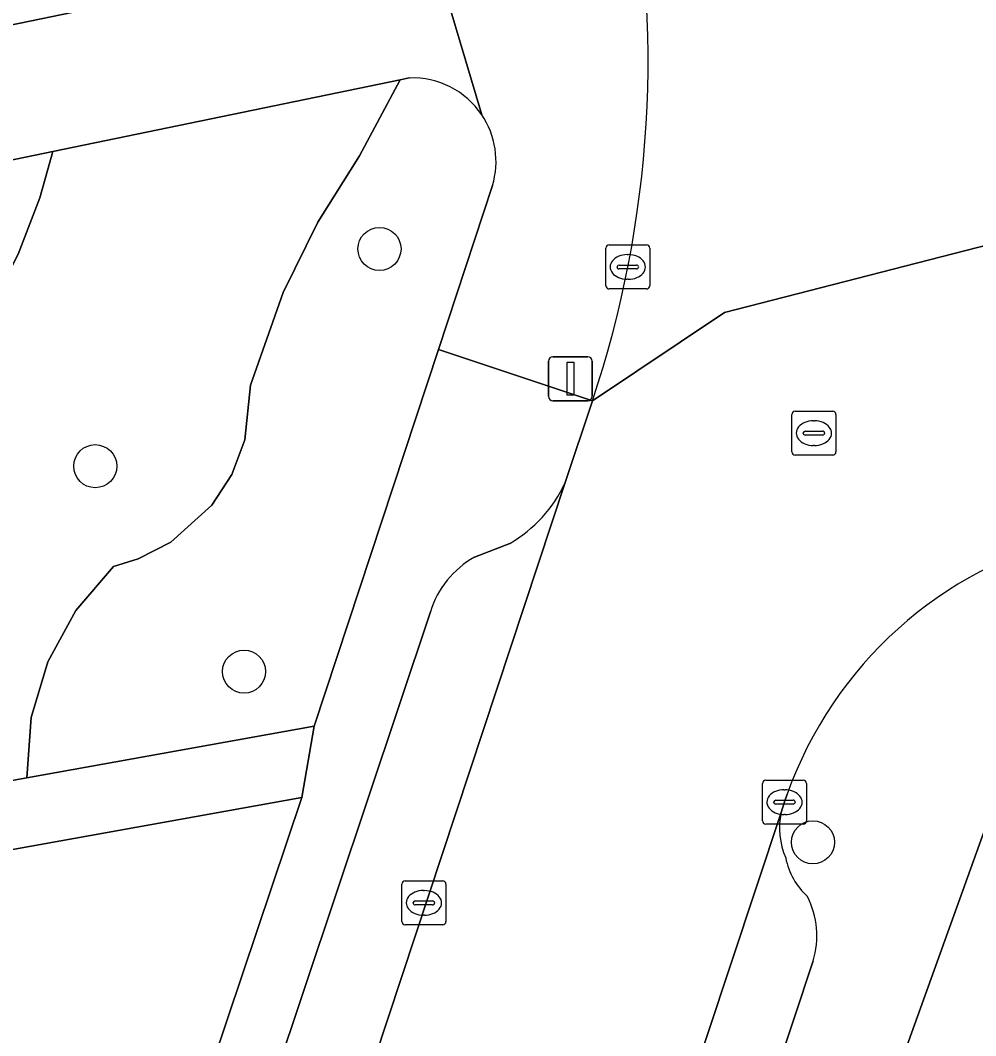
# Model space of a CAD drawing. Extents: x 162989 to 165008, y 383432 to 384338.
# Drawn here: x 164022.13 to 164043.84, y 384070.49 to 384093.56 of the extents above; entities that cross this region are included whole.
import ezdxf

# ---------------------------------------------------------------- set-up
doc = ezdxf.new("R2010")
doc.units = 0
for name, color, linetype in [('IMGEO_Boom', 7, 'Continuous'), ('IMGEO_Erf', 7, 'Continuous'), ('IMGEO_Groenvoorziening', 7, 'Continuous'), ('IMGEO_Kolk', 7, 'Continuous'), ('IMGEO_Lichtmast', 7, 'Continuous'), ('IMGEO_Parkeervlak_open', 7, 'Continuous'), ('IMGEO_Rijbaan_lokaal_open', 7, 'Continuous'), ('IMGEO_Rioolput', 7, 'Continuous'), ('IMGEO_Voetpad_open', 7, 'Continuous')]:
    doc.layers.add(name, color=color, linetype=linetype)

msp = doc.modelspace()

# ---------------------------------------------------------------- linework, layer by layer
at = {"layer": 'IMGEO_Boom'}
for centre in [(164030.29, 384088.367), (164023.832, 384083.432), (164027.213, 384078.766), (164040.138, 384074.888)]:
    msp.add_circle(centre, 0.489, dxfattribs=at)
at = {"layer": 'IMGEO_Erf'}
for points in [[(163988.61, 384094.965), (163989.701, 384089.167), (163990.131, 384086.885), (163993.273, 384087.551), (164000, 384088.938), (164030.286, 384095.184)], [(164044.817, 384077.326), (164040.898, 384066.447), (164035.673, 384050.097)]]:
    msp.add_lwpolyline(points, dxfattribs=at)
at = {"layer": 'IMGEO_Groenvoorziening'}
for points in [[(164030.968, 384092.25), (164030.762, 384092.207), (164029.836, 384090.482), (164028.888, 384088.974), (164028.104, 384087.376), (164027.363, 384085.271), (164027.234, 384084.027), (164026.936, 384083.246), (164026.481, 384082.545), (164025.553, 384081.706), (164024.809, 384081.326), (164024.249, 384081.156), (164023.389, 384080.152), (164022.756, 384078.991), (164022.379, 384077.724), (164022.275, 384076.352), (164028.805, 384077.525), (164031.629, 384086.083), (164032.857, 384089.806)], [(164027.234, 384084.027), (164027.363, 384085.271), (164028.104, 384087.376), (164028.888, 384088.974), (164029.836, 384090.482), (164030.762, 384092.207), (164022.866, 384090.577), (164022.57, 384089.528), (164022.077, 384088.251), (164021.453, 384087.032), (164020.705, 384085.885), (164019.841, 384084.823), (164018.782, 384084.514), (164017.58, 384084.535), (164016.443, 384084.927), (164015.777, 384085.376), (164014.82, 384085.89), (164013.978, 384086.743), (164013.441, 384087.814), (164013.28, 384088.599), (164010.158, 384087.954)], [(164008.459, 384085.375), (164009.766, 384078.981), (164011.611, 384078.943), (164013.443, 384078.713), (164015.376, 384078.252), (164016.363, 384077.841), (164016.929, 384077.405), (164017.578, 384076.556), (164017.928, 384075.574), (164022.275, 384076.352), (164022.379, 384077.724), (164022.756, 384078.991), (164023.389, 384080.152), (164024.249, 384081.156), (164024.809, 384081.326), (164025.553, 384081.706), (164026.481, 384082.545), (164026.936, 384083.246), (164027.234, 384084.027)], [(164028.523, 384075.903), (164021.314, 384074.608), (164020.366, 384068.653), (164022.098, 384068.847), (164018.294, 384057.988), (164014.263, 384057.358), (164016.016, 384048.897)], [(164019.378, 384048.694), (164028.523, 384075.903)]]:
    msp.add_lwpolyline(points, dxfattribs=at)
msp.add_lwpolyline([(164013.28, 384088.599), (164013.441, 384087.814), (164013.978, 384086.743), (164014.82, 384085.89), (164015.777, 384085.376), (164016.443, 384084.927), (164017.58, 384084.535), (164018.782, 384084.514), (164019.841, 384084.823), (164020.705, 384085.885), (164021.453, 384087.032), (164022.077, 384088.251), (164022.57, 384089.528), (164022.866, 384090.577)], close=True, dxfattribs=at)
for centre, radius, start, end in [((164031.043, 384090.356), 1.895, 34.001, 92.2579), ((164031.04, 384090.355), 1.898, 343.1793, 33.9867)]:
    msp.add_arc(centre, radius, start, end, dxfattribs=at)
at = {"layer": 'IMGEO_Kolk'}
for p, q in [((164035.43, 384087.532), (164035.43, 384088.384)), ((164035.505, 384088.458), (164036.357, 384088.458)), ((164036.431, 384088.384), (164036.431, 384087.532)), ((164035.918, 384088.238), (164035.943, 384088.238)), ((164035.689, 384087.952), (164035.689, 384087.964)), ((164036.127, 384087.915), (164035.729, 384087.915)), ((164035.732, 384088.001), (164036.13, 384088.001)), ((164036.173, 384087.964), (164036.173, 384087.952)), ((164035.941, 384087.678), (164035.916, 384087.678)), ((164036.357, 384087.458), (164035.505, 384087.458)), ((164039.066, 384076.3), (164039.918, 384076.3)), ((164038.991, 384075.374), (164038.991, 384076.226)), ((164039.479, 384076.08), (164039.504, 384076.08)), ((164039.992, 384076.226), (164039.992, 384075.374)), ((164039.293, 384075.843), (164039.691, 384075.843)), ((164039.25, 384075.794), (164039.25, 384075.806)), ((164039.688, 384075.757), (164039.29, 384075.757)), ((164039.734, 384075.806), (164039.734, 384075.794)), ((164039.502, 384075.52), (164039.477, 384075.52)), ((164039.918, 384075.3), (164039.066, 384075.3)), ((164030.874, 384074.012), (164031.726, 384074.012)), ((164030.799, 384073.086), (164030.799, 384073.938)), ((164031.287, 384073.792), (164031.312, 384073.792)), ((164031.8, 384073.938), (164031.8, 384073.086)), ((164031.101, 384073.555), (164031.499, 384073.555)), ((164031.058, 384073.506), (164031.058, 384073.518)), ((164031.496, 384073.469), (164031.098, 384073.469)), ((164031.542, 384073.518), (164031.542, 384073.506)), ((164031.31, 384073.232), (164031.285, 384073.232)), ((164031.726, 384073.012), (164030.874, 384073.012))]:
    msp.add_line(p, q, dxfattribs=at)
for points in [[(164035.43, 384087.532), (164035.43, 384088.384)], [(164035.505, 384088.458), (164036.357, 384088.458)], [(164036.431, 384088.384), (164036.431, 384087.532)], [(164036.357, 384087.458), (164035.505, 384087.458)], [(164039.066, 384076.3), (164039.918, 384076.3)], [(164038.991, 384075.374), (164038.991, 384076.226)], [(164039.992, 384076.226), (164039.992, 384075.374)], [(164039.918, 384075.3), (164039.066, 384075.3)], [(164030.874, 384074.012), (164031.726, 384074.012)], [(164030.799, 384073.086), (164030.799, 384073.938)], [(164031.8, 384073.938), (164031.8, 384073.086)], [(164031.726, 384073.012), (164030.874, 384073.012)]]:
    msp.add_lwpolyline(points, dxfattribs=at)
for centre, radius, start, end in [((164035.507, 384088.382), 0.0765, 91.552, 178.448), ((164035.507, 384088.382), 0.0765, 91.552, 178.448), ((164036.355, 384088.382), 0.0765, 1.552, 88.448), ((164036.355, 384088.382), 0.0765, 1.552, 88.448), ((164035.729, 384087.961), 0.0403, 85.8775, 175.7526), ((164035.726, 384087.951), 0.0366, 178.938, 274.7102), ((164036.13, 384087.958), 0.043, 264.8664, 352.4533), ((164036.134, 384087.963), 0.0386, 1.7309, 96.639), ((164035.507, 384087.534), 0.0765, 181.552, 268.448), ((164035.507, 384087.534), 0.0765, 181.552, 268.448), ((164036.355, 384087.534), 0.0765, 271.552, 358.448), ((164036.355, 384087.534), 0.0765, 271.552, 358.448), ((164039.068, 384076.224), 0.0765, 91.552, 178.448), ((164039.068, 384076.224), 0.0765, 91.552, 178.448), ((164039.916, 384076.224), 0.0765, 1.552, 88.448), ((164039.916, 384076.224), 0.0765, 1.552, 88.448), ((164039.29, 384075.803), 0.0403, 85.8775, 175.7526), ((164039.695, 384075.805), 0.0386, 1.7309, 96.639), ((164039.287, 384075.793), 0.0366, 178.938, 274.7102), ((164039.691, 384075.8), 0.043, 264.8664, 352.4533), ((164039.068, 384075.376), 0.0765, 181.552, 268.448), ((164039.068, 384075.376), 0.0765, 181.552, 268.448), ((164039.916, 384075.376), 0.0765, 271.552, 358.448), ((164039.916, 384075.376), 0.0765, 271.552, 358.448), ((164030.876, 384073.936), 0.0765, 91.552, 178.448), ((164030.876, 384073.936), 0.0765, 91.552, 178.448), ((164031.724, 384073.936), 0.0765, 1.552, 88.448), ((164031.724, 384073.936), 0.0765, 1.552, 88.448), ((164031.098, 384073.515), 0.0403, 85.8775, 175.7526), ((164031.503, 384073.517), 0.0386, 1.7309, 96.639), ((164031.095, 384073.505), 0.0366, 178.938, 274.7102), ((164031.499, 384073.512), 0.043, 264.8664, 352.4533), ((164030.876, 384073.088), 0.0765, 181.552, 268.448), ((164030.876, 384073.088), 0.0765, 181.552, 268.448), ((164031.724, 384073.088), 0.0765, 271.552, 358.448), ((164031.724, 384073.088), 0.0765, 271.552, 358.448)]:
    msp.add_arc(centre, radius, start, end, dxfattribs=at)
for centre, major_axis, ratio, start_param, end_param in [((164035.917, 384087.958), (-0.387, 0.002), 0.722429, 4.712389, 7.853982), ((164035.942, 384087.958), (-0.39, 0.002), 0.717154, 1.570796, 4.712389), ((164039.478, 384075.8), (-0.387, 0.002), 0.722429, 4.712389, 7.853982), ((164039.503, 384075.8), (-0.39, 0.002), 0.717154, 1.570796, 4.712389), ((164031.286, 384073.512), (-0.387, 0.002), 0.722429, 4.712389, 7.853982), ((164031.311, 384073.512), (-0.39, 0.002), 0.717154, 1.570796, 4.712389)]:
    msp.add_ellipse(centre, major_axis=major_axis, ratio=ratio, start_param=start_param, end_param=end_param, dxfattribs=at)
at = {"layer": 'IMGEO_Lichtmast'}
for p, q in [((164034.132, 384085.019), (164034.132, 384085.819)), ((164034.132, 384085.819), (164034.132, 384085.019)), ((164034.232, 384085.919), (164035.022, 384085.919)), ((164035.022, 384085.919), (164034.232, 384085.919)), ((164035.122, 384085.819), (164035.122, 384085.019)), ((164035.122, 384085.019), (164035.122, 384085.819)), ((164035.022, 384084.919), (164034.232, 384084.919)), ((164034.232, 384084.919), (164035.022, 384084.919))]:
    msp.add_line(p, q, dxfattribs=at)
msp.add_lwpolyline([(164034.552, 384085.794), (164034.702, 384085.794), (164034.702, 384085.044), (164034.552, 384085.044), (164034.552, 384085.794)], dxfattribs=at)
for centre, start, end in [((164034.232, 384085.819), 90, 180), ((164034.232, 384085.819), 90, 180), ((164035.022, 384085.819), 0, 90), ((164035.022, 384085.819), 360, 90), ((164034.232, 384085.019), 180, 270), ((164034.232, 384085.019), 180, 270), ((164035.022, 384085.019), 270, 0), ((164035.022, 384085.019), 270, 0)]:
    msp.add_arc(centre, 0.1, start, end, dxfattribs=at)
at = {"layer": 'IMGEO_Parkeervlak_open'}
for points in [[(164018.746, 384040.183), (164019.178, 384039.383), (164019.452, 384038.01), (164024.601, 384053.106), (164026.183, 384057.886), (164027.694, 384062.453), (164034.512, 384083.058)], [(164033.25, 384081.672), (164032.45, 384081.368)], [(164031.446, 384080.124), (164018.607, 384041.758)], [(164039.413, 384075.567), (164034.335, 384060.255), (164032.822, 384055.689), (164024.469, 384030.501)], [(164027.162, 384033.042), (164033.162, 384051.143), (164034.349, 384054.721), (164040.141, 384072.195)]]:
    msp.add_lwpolyline(points, dxfattribs=at)
for centre, radius, start, end in [((164031.651, 384084.396), 3.158, 300.4181, 334.9441), ((164033.499, 384079.494), 2.147, 119.2414, 162.9464), ((164041.132, 384075.222), 1.753, 168.6429, 203.1619), ((164041.115, 384074.856), 1.628, 191.4666, 227.4722), ((164038.243, 384072.767), 1.983, 343.2253, 26.633)]:
    msp.add_arc(centre, radius, start, end, dxfattribs=at)
at = {"layer": 'IMGEO_Rijbaan_lokaal_open'}
for points in [[(164052.631, 384090.649), (164038.127, 384086.922), (164035.126, 384084.915), (164034.512, 384083.058), (164027.694, 384062.453), (164034.335, 384060.255), (164039.413, 384075.567), (164039.444, 384075.665), (164039.489, 384075.805), (164039.553, 384075.982)], [(164035.126, 384084.915), (164038.127, 384086.922), (164052.631, 384090.649)]]:
    msp.add_lwpolyline(points, dxfattribs=at)
for centre, radius, start, end in [((164012.046, 384092.662), 24.346, 341.4455, 11.7072), ((164048.236, 384072.883), 9.22, 103.5502, 160.3591)]:
    msp.add_arc(centre, radius, start, end, dxfattribs=at)
at = {"layer": 'IMGEO_Rioolput'}
for p, q in [((164039.66, 384083.756), (164039.66, 384084.608)), ((164039.735, 384084.682), (164040.587, 384084.682)), ((164040.661, 384084.608), (164040.661, 384083.756)), ((164040.148, 384084.462), (164040.173, 384084.462)), ((164039.919, 384084.176), (164039.919, 384084.188)), ((164039.962, 384084.225), (164040.36, 384084.225)), ((164040.403, 384084.188), (164040.403, 384084.176)), ((164040.357, 384084.139), (164039.959, 384084.139)), ((164040.587, 384083.682), (164039.735, 384083.682)), ((164040.171, 384083.902), (164040.146, 384083.902))]:
    msp.add_line(p, q, dxfattribs=at)
for points in [[(164039.66, 384083.756), (164039.66, 384084.608)], [(164039.735, 384084.682), (164040.587, 384084.682)], [(164040.661, 384084.608), (164040.661, 384083.756)], [(164040.587, 384083.682), (164039.735, 384083.682)]]:
    msp.add_lwpolyline(points, dxfattribs=at)
for centre, radius, start, end in [((164039.737, 384084.606), 0.0765, 91.552, 178.448), ((164039.737, 384084.606), 0.0765, 91.552, 178.448), ((164040.585, 384084.606), 0.0765, 1.552, 88.448), ((164040.585, 384084.606), 0.0765, 1.552, 88.448), ((164039.959, 384084.185), 0.0403, 85.8775, 175.7526), ((164039.956, 384084.175), 0.0366, 178.938, 274.7102), ((164040.36, 384084.182), 0.043, 264.8664, 352.4533), ((164040.364, 384084.187), 0.0386, 1.7309, 96.639), ((164039.737, 384083.758), 0.0765, 181.552, 268.448), ((164039.737, 384083.758), 0.0765, 181.552, 268.448), ((164040.585, 384083.758), 0.0765, 271.552, 358.448), ((164040.585, 384083.758), 0.0765, 271.552, 358.448)]:
    msp.add_arc(centre, radius, start, end, dxfattribs=at)
for centre, major_axis, ratio, start_param, end_param in [((164040.147, 384084.182), (-0.387, 0.002), 0.722429, 4.712389, 7.853982), ((164040.172, 384084.182), (-0.39, 0.002), 0.717154, 1.570796, 4.712389)]:
    msp.add_ellipse(centre, major_axis=major_axis, ratio=ratio, start_param=start_param, end_param=end_param, dxfattribs=at)
at = {"layer": 'IMGEO_Voetpad_open'}
for points in [[(164031.287, 384095.865), (164032.614, 384091.416)], [(164032.614, 384091.416), (164031.287, 384095.865)], [(164030.286, 384095.184), (164000, 384088.938), (163993.273, 384087.551), (163990.131, 384086.885), (163989.701, 384089.167), (163988.027, 384088.819), (163985.008, 384088.192), (163983.154, 384087.807), (163983.612, 384085.606), (163979.868, 384084.828), (163980.518, 384081.956), (163984.737, 384082.778), (164000.024, 384085.754), (164002.492, 384086.15)], [(164022.866, 384090.577), (164030.762, 384092.207), (164030.968, 384092.25)], [(164010.158, 384087.954), (164013.28, 384088.599), (164022.866, 384090.577)], [(164032.857, 384089.806), (164031.629, 384086.083), (164035.126, 384084.915)], [(164034.512, 384083.058), (164035.126, 384084.915), (164031.629, 384086.083), (164028.805, 384077.525), (164028.523, 384075.903), (164019.378, 384048.694)], [(164032.45, 384081.368), (164033.25, 384081.672)], [(164018.607, 384041.758), (164031.446, 384080.124)], [(164034.568, 384045.983), (164035.673, 384050.097), (164040.898, 384066.447), (164044.817, 384077.326)], [(164039.553, 384075.982), (164039.489, 384075.805), (164039.444, 384075.665), (164039.413, 384075.567)], [(164040.141, 384072.195), (164034.349, 384054.721), (164034.776, 384054.58), (164033.589, 384051.001), (164033.162, 384051.143), (164027.162, 384033.042)]]:
    msp.add_lwpolyline(points, dxfattribs=at)
msp.add_lwpolyline([(164028.523, 384075.903), (164028.805, 384077.525), (164022.275, 384076.352), (164017.928, 384075.574), (164010.748, 384074.289), (164011.069, 384072.768), (164021.314, 384074.608)], close=True, dxfattribs=at)
for centre, radius, start, end in [((164012.046, 384092.662), 24.346, 341.4455, 11.7072), ((164031.043, 384090.356), 1.895, 34.001, 92.2579), ((164031.04, 384090.355), 1.898, 343.1793, 33.9867), ((164031.651, 384084.396), 3.158, 300.4181, 334.9441), ((164048.236, 384072.883), 9.22, 103.5502, 160.3591), ((164033.499, 384079.494), 2.147, 119.2414, 162.9464), ((164041.132, 384075.222), 1.753, 168.6429, 203.1619), ((164041.115, 384074.856), 1.628, 191.4666, 227.4722), ((164038.243, 384072.767), 1.983, 343.2253, 26.633)]:
    msp.add_arc(centre, radius, start, end, dxfattribs=at)

doc.saveas('drawing.dxf')
